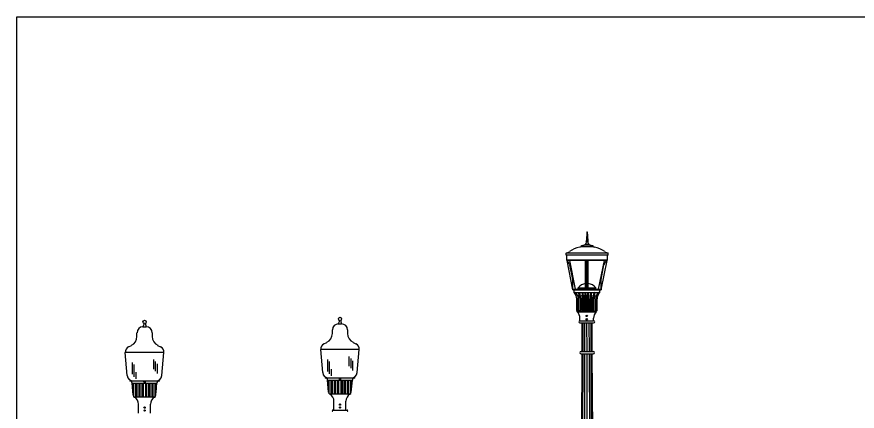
# Model space of a CAD drawing. Extents: x 99968 to 128667, y 90163 to 102182.
# Drawn here: x 115267 to 116867, y 98126 to 98877 of the extents above; entities that cross this region are included whole.
import ezdxf

# ---------------------------------------------------------------- set-up
doc = ezdxf.new("R2010")
doc.units = 0
doc.layers.add('Default', color=7, linetype='Continuous')
doc.layers.add('RD Standard Plans Active', color=7, linetype='Continuous')

msp = doc.modelspace()

# ---------------------------------------------------------------- linework, layer by layer
at = {"layer": 'Default'}
msp.add_lwpolyline([(115267.5, 98876.5), (118467.2, 98876.5), (118467.2, 96676.9), (115267.5, 96676.9)], close=True, dxfattribs=at)
at = {"layer": 'RD Standard Plans Active'}
for p, q in [((116352.8, 98466.9), (116351.7, 98450.3)), ((116352.8, 98466.9), (116353.4, 98466.9)), ((116353.4, 98466.9), (116354.6, 98450.3)), ((116365.4, 98439.2), (116340.9, 98439.2)), ((116340.9, 98439.2), (116340.9, 98438.8)), ((116365.4, 98438.8), (116340.9, 98438.8)), ((116356.4, 98443.3), (116349.9, 98443.3)), ((116349.9, 98442.6), (116349.9, 98443.3)), ((116356.4, 98442.6), (116349.9, 98442.6)), ((116355.3, 98449.2), (116351, 98449.2)), ((116354.9, 98447.6), (116351.4, 98447.6)), ((116351.8, 98447.9), (116351.8, 98448.2)), ((116354.4, 98448.2), (116351.8, 98448.2)), ((116354.4, 98447.9), (116351.8, 98447.9)), ((116354.4, 98447.3), (116351.8, 98447.3)), ((116354.4, 98447.9), (116354.4, 98448.2)), ((116356.4, 98442.6), (116356.4, 98443.3)), ((116365.4, 98439.2), (116365.4, 98438.8)), ((116393.2, 98426.8), (116313.1, 98426.8)), ((116313.1, 98423.1), (116313.1, 98426.8)), ((116393.2, 98423.1), (116313.1, 98423.1)), ((116314.3, 98413.1), (116314.3, 98423.1)), ((116391.9, 98413.1), (116391.9, 98423.1)), ((116393.2, 98423.1), (116393.2, 98426.8)), ((116391.9, 98413.1), (116314.3, 98413.1)), ((116314.9, 98412.5), (116314.9, 98413.1)), ((116391.3, 98412.5), (116314.9, 98412.5)), ((116326.1, 98356.9), (116314.9, 98412.5)), ((116319.7, 98406), (116314.9, 98412.5)), ((116330.9, 98358.1), (116320, 98412.5)), ((116350.3, 98358.1), (116350.3, 98412.5)), ((116351.6, 98356.9), (116351.6, 98411.3)), ((116351.6, 98411.3), (116354.1, 98411.3)), ((116354.1, 98356.9), (116354.1, 98411.3)), ((116355.3, 98358.1), (116355.3, 98412.5)), ((116374.7, 98358.1), (116386.3, 98412.5)), ((116379.6, 98356.9), (116391.3, 98412.5)), ((116385.9, 98406), (116390.7, 98412.5)), ((116391.3, 98412.5), (116391.3, 98413.1)), ((116326, 98376.4), (116320.4, 98404.3)), ((116350.3, 98404.3), (116351.6, 98404.3)), ((116354.1, 98404.3), (116355.3, 98404.3)), ((116379.7, 98376.4), (116385.3, 98404.3)), ((116326.1, 98358.1), (116326.1, 98375.4)), ((116350.3, 98375.9), (116351.6, 98375.9)), ((116354.1, 98375.9), (116355.3, 98375.9)), ((116379.6, 98358.1), (116379.6, 98375.4)), ((116336.2, 98358.1), (116336.2, 98360.6)), ((116336.2, 98360.6), (116350.3, 98360.6)), ((116355.3, 98360.6), (116369.5, 98360.6)), ((116369.5, 98358.1), (116369.5, 98360.6)), ((116326.1, 98358.1), (116351.6, 98358.1)), ((116326.1, 98358.1), (116326.1, 98356.9)), ((116326.1, 98356.9), (116379.6, 98356.9)), ((116328.6, 98351.9), (116328.6, 98356.9)), ((116328.6, 98351.9), (116377.1, 98351.9)), ((116337.4, 98351.9), (116337.4, 98351.5)), ((116348.7, 98317.7), (116348.7, 98346.7)), ((116351.3, 98318), (116351.3, 98346.7)), ((116353.9, 98317.7), (116353.9, 98347.6)), ((116354.1, 98358.1), (116379.6, 98358.1)), ((116356.5, 98317.7), (116356.5, 98347.6)), ((116377.1, 98351.9), (116377.1, 98356.9)), ((116379.6, 98358.1), (116379.6, 98356.9)), ((116333.6, 98317.7), (116333.6, 98339.7)), ((116336.2, 98318), (116336.2, 98339.7)), ((116338.3, 98317.7), (116338.3, 98339.7)), ((116340.9, 98318), (116340.9, 98339.7)), ((116343.5, 98317.7), (116343.5, 98339.7)), ((116346.1, 98318), (116346.1, 98339.7)), ((116359.1, 98317.7), (116359.1, 98339.7)), ((116361.7, 98317.7), (116361.7, 98339.7)), ((116364.3, 98317.7), (116364.3, 98339.7)), ((116366.9, 98317.7), (116366.9, 98339.7)), ((116369.5, 98317.7), (116369.5, 98339.7)), ((116372.1, 98317.7), (116372.1, 98339.7)), ((116334.5, 98314.8), (116334.5, 98316)), ((116334.5, 98314.8), (116334.5, 98316)), ((116334.5, 98316), (116370.7, 98316)), ((116334.5, 98314.8), (116370.7, 98314.8)), ((116370.7, 98314.8), (116370.7, 98316)), ((116339.5, 98297.7), (116339.5, 98302.6)), ((116339.5, 98297.7), (116365.6, 98297.7)), ((116365.6, 98297.7), (116365.6, 98302.6)), ((115507.5, 98286.3), (115513.9, 98286.3)), ((115507.5, 98286.3), (115513.9, 98286.3)), ((115868.2, 98273.7), (115868.2, 98280.8)), ((115868.2, 98273.7), (115868.2, 98280.8)), ((115879.5, 98292), (115885.9, 98292)), ((115879.5, 98292), (115885.9, 98292)), ((115897.1, 98280.8), (115897.1, 98273.7)), ((115897.1, 98280.8), (115897.1, 98273.7)), ((116339.5, 98293.8), (116365.6, 98293.8)), ((116343.5, 98239.6), (116343.7, 98293.8)), ((116345.4, 98239.6), (116345.5, 98293.8)), ((116348.7, 98239.6), (116348.7, 98293.8)), ((116353, 98239.6), (116352.9, 98293.8)), ((116357.4, 98239.6), (116357.2, 98293.8)), ((116360.9, 98239.6), (116360.6, 98293.8)), ((116363, 98239.6), (116362.5, 98293.8)), ((115496.2, 98268), (115496.2, 98275.1)), ((115496.2, 98268), (115496.2, 98275.1)), ((115525.1, 98275.1), (115525.1, 98268)), ((115525.1, 98275.1), (115525.1, 98268)), ((115480.2, 98248.4), (115485.7, 98251.1)), ((115480.2, 98248.4), (115485.7, 98251.1)), ((115535.6, 98251.1), (115541.1, 98248.4)), ((115535.6, 98251.1), (115541.1, 98248.4)), ((115852.2, 98254.1), (115857.7, 98256.8)), ((115852.2, 98254.1), (115857.7, 98256.8)), ((115907.6, 98256.8), (115913.1, 98254.1)), ((115907.6, 98256.8), (115913.1, 98254.1)), ((115477.8, 98193.7), (115473.9, 98237.4)), ((115547.4, 98237.3), (115473.9, 98237.3)), ((115547.4, 98237.3), (115473.9, 98237.3)), ((115543.5, 98193.7), (115547.4, 98237.3)), ((115849.8, 98199.3), (115846, 98243)), ((115919.4, 98243), (115846, 98243)), ((115919.4, 98243), (115846, 98243)), ((115915.5, 98199.3), (115919.4, 98243)), ((116340.1, 97304.1), (116343.5, 98235.2)), ((116341.8, 98239.6), (116364.7, 98239.6)), ((116341.8, 98235.2), (116364.7, 98235.2)), ((116344.1, 97304.1), (116345.4, 98235.2)), ((116349, 97304.1), (116348.7, 98235.2)), ((116355.4, 97304.1), (116353, 98235.2)), ((116361.7, 97304.1), (116357.5, 98235.2)), ((116366.8, 97304.1), (116360.9, 98235.2)), ((116370.6, 97304.1), (116363, 98235.2)), ((115487.1, 98218.3), (115487.1, 98196)), ((115490.3, 98214.8), (115490.3, 98191.2)), ((115527.8, 98224), (115527.8, 98205.9)), ((115531.1, 98220.1), (115531.1, 98202.2)), ((115534.6, 98216.2), (115534.6, 98197.7)), ((115859.1, 98223.9), (115859.1, 98201.6)), ((115862.3, 98220.4), (115862.3, 98196.9)), ((115899.8, 98229.7), (115899.8, 98211.6)), ((115903.2, 98225.8), (115903.2, 98207.9)), ((115906.6, 98221.8), (115906.6, 98203.4)), ((115493.8, 98200), (115493.8, 98187.5)), ((115865.9, 98205.6), (115865.9, 98193.1)), ((115482.5, 98183.4), (115538.8, 98183.4)), ((115854.6, 98189.1), (115910.8, 98189.1)), ((115859, 98184.9), (115906.3, 98184.9)), ((115860.2, 98172), (115860.2, 98184.9)), ((115862.4, 98158.8), (115862.4, 98184.9)), ((115866.2, 98157.9), (115866.2, 98184.9)), ((115868.4, 98157.9), (115868.4, 98184.9)), ((115872.2, 98157.9), (115872.2, 98184.9)), ((115874.4, 98157.9), (115874.4, 98184.9)), ((115878.2, 98157.9), (115878.2, 98184.9)), ((115880.4, 98157.9), (115880.4, 98184.9)), ((115884.9, 98157.9), (115884.9, 98184.9)), ((115887.2, 98157.9), (115887.2, 98184.9)), ((115890.9, 98157.9), (115890.9, 98184.9)), ((115893.2, 98157.9), (115893.2, 98184.9)), ((115896.9, 98157.9), (115896.9, 98184.9)), ((115899.2, 98157.9), (115899.2, 98184.9)), ((115902.9, 98158.8), (115902.9, 98184.9)), ((115905.2, 98172), (115905.2, 98184.9)), ((115487, 98179.3), (115534.3, 98179.3)), ((115488.2, 98166.4), (115488.2, 98179.3)), ((115490.4, 98153.1), (115490.4, 98179.3)), ((115494.2, 98152.2), (115494.2, 98179.3)), ((115496.4, 98152.2), (115496.4, 98179.3)), ((115500.2, 98152.2), (115500.2, 98179.3)), ((115502.4, 98152.2), (115502.4, 98179.3)), ((115506.2, 98152.2), (115506.2, 98179.3)), ((115508.4, 98152.2), (115508.4, 98179.3)), ((115512.9, 98152.2), (115512.9, 98179.3)), ((115515.2, 98152.2), (115515.2, 98179.3)), ((115518.9, 98152.2), (115518.9, 98179.3)), ((115521.2, 98152.2), (115521.2, 98179.3)), ((115524.9, 98152.2), (115524.9, 98179.3)), ((115527.2, 98152.2), (115527.2, 98179.3)), ((115530.9, 98153.1), (115530.9, 98179.3)), ((115533.2, 98166.4), (115533.2, 98179.3)), ((115529.7, 98152.2), (115491.6, 98152.2)), ((115901.8, 98157.9), (115863.6, 98157.9)), ((115499.3, 98122.2), (115499.3, 98139.1)), ((115522, 98122.2), (115522, 98139.1)), ((115871.3, 98127.8), (115871.3, 98144.8)), ((115894, 98127.8), (115894, 98144.8)), ((115869, 98127.8), (115896.4, 98127.8))]:
    msp.add_line(p, q, dxfattribs=at)
for points in [[(115881.1, 98298.7), (115881.1, 98296.2), (115879.5, 98292)], [(115884.3, 98298.7), (115884.3, 98296.2), (115885.8, 98292)], [(115509.1, 98293), (115509.1, 98290.5), (115507.5, 98286.3)], [(115512.2, 98293), (115512.2, 98290.5), (115513.8, 98286.3)], [(115861.1, 98161.7), (115859, 98184.9)], [(115904.3, 98161.7), (115906.3, 98184.9)], [(115489.1, 98156.1), (115487, 98179.3)], [(115532.3, 98156.1), (115534.3, 98179.3)]]:
    msp.add_lwpolyline(points, dxfattribs=at)
for centre, radius in [((115510.7, 98295.7), 3.13), ((115882.7, 98301.4), 3.13), ((116352.6, 98307.1), 1.37), ((116352.6, 98300.7), 1.37), ((115510.7, 98181.4), 1.19), ((115882.7, 98187.1), 1.19), ((115882.7, 98138.4), 1.19), ((115510.7, 98132.7), 1.19), ((115510.7, 98127.2), 1.19), ((115882.7, 98132.8), 1.19)]:
    msp.add_circle(centre, radius, dxfattribs=at)
for centre, radius, start, end in [((116337.4, 98444.4), 6.56, 284.6173, 302.0846), ((116354.2, 98417.6), 25.4, 99.718, 121.5569), ((116346.4, 98447.4), 5.46, 310.2332, 358.4655), ((116350.4, 98450.4), 1.35, 296.9512, 354.3356), ((116352, 98449.3), 1.05, 184.4241, 259.6097), ((116352.8, 98446.2), 1.94, 118.6007, 134.4), ((116351.9, 98447.8), 0.478, 199.5793, 267.42), ((116354.2, 98449.3), 1.05, 280.3903, 355.5759), ((116353.5, 98446.2), 1.94, 45.6, 61.3993), ((116354.4, 98447.8), 0.478, 272.58, 340.4207), ((116359.9, 98447.4), 5.46, 181.5345, 229.7668), ((116355.9, 98450.4), 1.35, 185.6644, 243.0488), ((116352.1, 98417.6), 25.4, 58.4431, 80.282), ((116368.8, 98444.4), 6.56, 237.9154, 255.3827), ((116311.4, 98439.4), 12.8, 277.7409, 308.961), ((116348, 98390.2), 48.6, 100.6236, 126.0783), ((116358.2, 98390.2), 48.6, 53.9217, 79.3764), ((116394.9, 98439.4), 12.8, 231.039, 262.2591), ((116316.2, 98403.6), 4.27, 8.4896, 32.848), ((116389.5, 98403.6), 4.27, 147.152, 171.5104), ((116321.8, 98375.4), 4.27, 359.4043, 12.9467), ((116383.8, 98375.4), 4.27, 167.0533, 180.5957), ((116352.8, 98348.1), 20.8, 96.8704, 143.1806), ((116352.8, 98348.1), 20.8, 36.8194, 83.1296), ((116316.3, 98339.7), 17.3, 0, 44.7483), ((116355.4, 98357.9), 25.8, 193.4398, 205.7627), ((116323.7, 98341.8), 12, 23.8216, 57.0776), ((116318.9, 98339.7), 17.3, 360, 23.6938), ((116346.2, 98349.6), 9.13, 165.2095, 198.4654), ((116330, 98344.7), 10.3, 11.2299, 44.4859), ((116300.6, 98339.1), 37.7, 0.8888, 11.5304), ((116303.2, 98339.1), 37.7, 0.8888, 11.5304), ((116352.7, 98347.7), 9.27, 153.3091, 186.565), ((116255.6, 98343.1), 87.9, 357.8155, 2.3421), ((116336.5, 98346.5), 9.58, 1.0643, 34.3202), ((116258.2, 98343.1), 87.9, 357.8155, 2.3421), ((116358.1, 98347.1), 9.4, 149.4315, 182.6874), ((116341.9, 98347.1), 9.4, 357.3126, 30.5685), ((116363.3, 98347.1), 9.4, 149.4315, 182.6874), ((116347.1, 98347.1), 9.4, 2.6874, 30.5685), ((116447, 98343.1), 87.9, 177.6579, 182.1845), ((116368.7, 98346.5), 9.58, 145.6798, 178.9357), ((116352.5, 98347.7), 9.27, 353.435, 26.6909), ((116449.6, 98343.1), 87.9, 177.6579, 182.1845), ((116401.9, 98339.1), 37.7, 168.4696, 179.1112), ((116375.2, 98344.7), 10.3, 135.5141, 168.7701), ((116404.5, 98339.1), 37.7, 168.4696, 179.1112), ((116359, 98349.6), 9.13, 341.5346, 14.7905), ((116386.8, 98339.7), 17.3, 156.3062, 180), ((116381.9, 98341.8), 12, 122.9224, 156.1784), ((116389.4, 98339.7), 17.3, 135.2517, 180), ((116350.3, 98357.9), 25.8, 335.8962, 346.5602), ((116335.1, 98317.5), 1.51, 172.493, 262.493), ((116322.2, 98302.6), 17.3, 0, 44.7483), ((116334.3, 98317.8), 1.89, 287.9754, 6.686), ((116339.8, 98317.5), 1.51, 172.493, 262.493), ((116339.2, 98317.7), 1.7, 282.3307, 12.3307), ((116345, 98317.5), 1.51, 172.493, 262.493), ((116344.4, 98317.7), 1.7, 282.3307, 12.3307), ((116350.2, 98317.5), 1.51, 172.493, 262.493), ((116349.6, 98317.7), 1.7, 282.3307, 12.3307), ((116355.4, 98317.5), 1.51, 172.493, 262.493), ((116354.8, 98317.6), 1.68, 283.1517, 1.8624), ((116360.6, 98317.5), 1.51, 172.493, 262.493), ((116360, 98317.6), 1.68, 283.1517, 1.8624), ((116365.8, 98317.5), 1.51, 172.493, 262.493), ((116365.2, 98317.6), 1.68, 283.1517, 1.8624), ((116382.9, 98302.6), 17.3, 135.2517, 180), ((116371, 98317.5), 1.51, 172.493, 262.493), ((116370.4, 98317.6), 1.68, 283.1517, 1.8624), ((116339.5, 98295.7), 1.97, 90, 270), ((116365.6, 98295.7), 1.97, 270, 90), ((115507.5, 98275.1), 11.2, 90, 180), ((115507.5, 98275.1), 11.2, 90, 180), ((115513.9, 98275.1), 11.2, 0, 90), ((115513.9, 98275.1), 11.2, 0, 90), ((115879.5, 98280.8), 11.2, 90, 180), ((115879.5, 98280.8), 11.2, 90, 180), ((115885.9, 98280.8), 11.2, 0, 90), ((115885.9, 98280.8), 11.2, 0, 90), ((115477.5, 98268), 18.7, 296.0304, 360), ((115477.5, 98268), 18.7, 296.0304, 360), ((115543.9, 98268), 18.7, 180, 243.9696), ((115543.9, 98268), 18.7, 180, 243.9696), ((115849.5, 98273.7), 18.7, 296.0304, 360), ((115849.5, 98273.7), 18.7, 296.0304, 360), ((115915.9, 98273.7), 18.7, 180, 243.9696), ((115915.9, 98273.7), 18.7, 180, 243.9696), ((115485.1, 98238.3), 11.2, 116.0304, 185.0246), ((115485.1, 98238.3), 11.2, 116.0304, 185.0246), ((115536.2, 98238.3), 11.2, 354.9754, 63.9696), ((115536.2, 98238.3), 11.2, 354.9754, 63.9696), ((115857.2, 98244), 11.2, 116.0304, 185.0246), ((115857.2, 98244), 11.2, 116.0304, 185.0246), ((115908.2, 98244), 11.2, 354.9754, 63.9696), ((115908.2, 98244), 11.2, 354.9754, 63.9696), ((116341.8, 98237.4), 2.23, 90, 270), ((116364.7, 98237.4), 2.23, 270, 90), ((115861, 98200.3), 11.2, 185.0246, 270), ((115904.3, 98200.3), 11.2, 270, 354.9754), ((115489, 98194.6), 11.2, 185.0246, 270), ((115482.5, 98178.9), 4.5, 5.0131, 90), ((115532.3, 98194.6), 11.2, 270, 354.9754), ((115538.8, 98178.9), 4.5, 90, 174.9869), ((115854.6, 98184.6), 4.5, 5.0131, 90), ((115910.8, 98184.6), 4.5, 90, 174.9869), ((115493.9, 98156.5), 4.87, 185.0131, 241.1591), ((115484.3, 98139.1), 15, 0, 61.1548), ((115537, 98139.1), 15, 118.8452, 180), ((115527.4, 98156.5), 4.87, 298.8409, 354.9869), ((115865.9, 98162.2), 4.87, 185.0131, 241.1591), ((115856.3, 98144.8), 15, 0, 61.1548), ((115909, 98144.8), 15, 118.8452, 180), ((115899.4, 98162.2), 4.87, 298.8409, 354.9869), ((115869, 98126.7), 1.12, 90, 270), ((115896.3, 98126.7), 1.12, 270, 90)]:
    msp.add_arc(centre, radius, start, end, dxfattribs=at)

doc.saveas('drawing.dxf')
